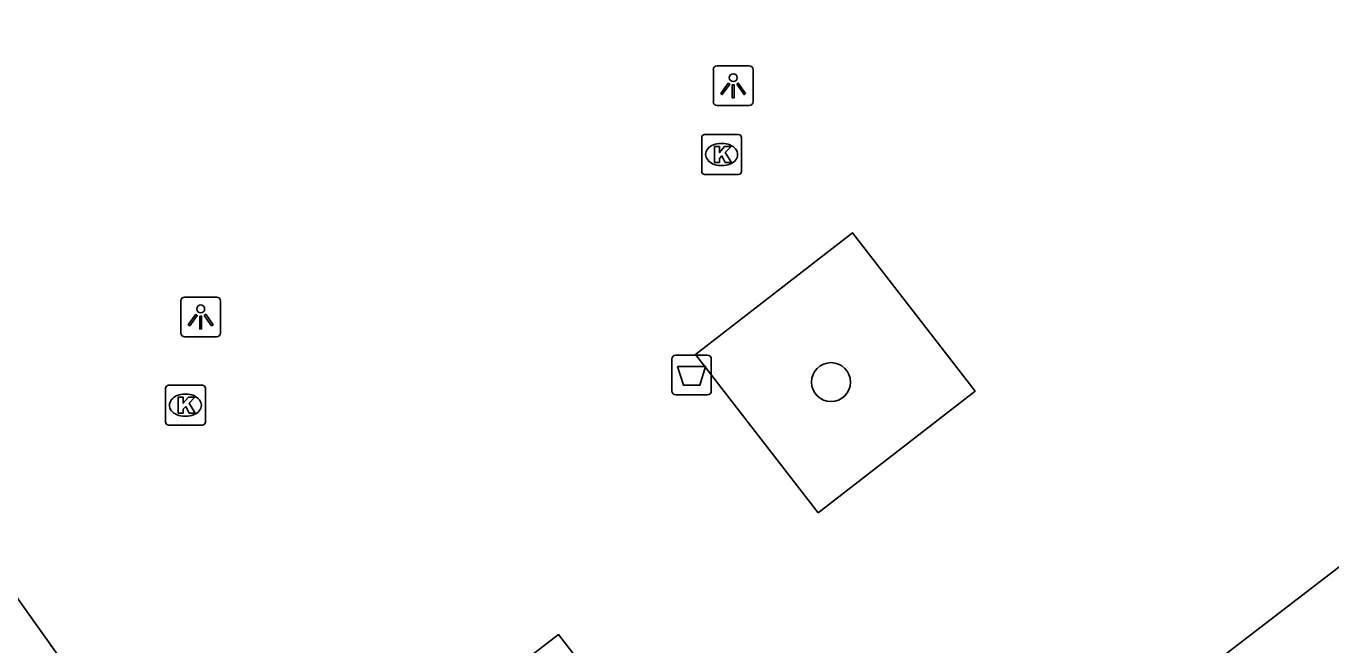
# Model space of a CAD drawing. Extents: x 159353 to 160616, y 385893 to 387321.
# Drawn here: x 160267.33 to 160300.1, y 386802.89 to 386818.44 of the extents above; entities that cross this region are included whole.
import ezdxf

# ---------------------------------------------------------------- set-up
doc = ezdxf.new("R2010")
doc.units = 0
for name, color, linetype in [('IMGEO_Afvalbak', 7, 'Continuous'), ('IMGEO_Boom', 7, 'Continuous'), ('IMGEO_Kolk', 7, 'Continuous'), ('IMGEO_Lichtpunt', 7, 'Continuous'), ('IMGEO_Voetpad_open', 7, 'Continuous')]:
    doc.layers.add(name, color=color, linetype=linetype)

msp = doc.modelspace()

# ---------------------------------------------------------------- linework, layer by layer
at = {"layer": 'IMGEO_Afvalbak'}
for p, q in [((160283.648, 386810.173), (160284.438, 386810.173)), ((160284.438, 386810.173), (160283.648, 386810.173)), ((160283.548, 386809.273), (160283.548, 386810.073)), ((160283.548, 386810.073), (160283.548, 386809.273)), ((160284.538, 386810.073), (160284.538, 386809.273)), ((160284.538, 386809.273), (160284.538, 386810.073)), ((160284.438, 386809.173), (160283.648, 386809.173)), ((160283.648, 386809.173), (160284.438, 386809.173))]:
    msp.add_line(p, q, dxfattribs=at)
msp.add_lwpolyline([(160283.691, 386809.887), (160284.395, 386809.887), (160284.246, 386809.417), (160283.84, 386809.417), (160283.691, 386809.887)], dxfattribs=at)
for centre, start, end in [((160283.648, 386810.073), 90, 180), ((160283.648, 386810.073), 90, 180), ((160284.438, 386810.073), 0, 90), ((160284.438, 386810.073), 360, 90), ((160283.648, 386809.273), 180, 270), ((160283.648, 386809.273), 180, 270), ((160284.438, 386809.273), 270, 0), ((160284.438, 386809.273), 270, 0)]:
    msp.add_arc(centre, 0.1, start, end, dxfattribs=at)
at = {"layer": 'IMGEO_Boom'}
msp.add_circle((160287.543, 386809.494), 0.489, dxfattribs=at)
at = {"layer": 'IMGEO_Kolk'}
for p, q in [((160284.371, 386815.713), (160285.223, 386815.713)), ((160284.296, 386814.787), (160284.296, 386815.639)), ((160284.784, 386815.493), (160284.809, 386815.493)), ((160285.297, 386815.639), (160285.297, 386814.787)), ((160285.223, 386814.713), (160284.371, 386814.713)), ((160284.807, 386814.933), (160284.782, 386814.933)), ((160270.833, 386808.488), (160270.833, 386809.34)), ((160270.908, 386809.414), (160271.76, 386809.414)), ((160271.321, 386809.194), (160271.346, 386809.194)), ((160271.834, 386809.34), (160271.834, 386808.488)), ((160271.344, 386808.634), (160271.319, 386808.634)), ((160271.76, 386808.414), (160270.908, 386808.414))]:
    msp.add_line(p, q, dxfattribs=at)
for points in [[(160284.371, 386815.713), (160285.223, 386815.713)], [(160284.296, 386814.787), (160284.296, 386815.639)], [(160284.617, 386815.413), (160284.74, 386815.413), (160284.74, 386815.262), (160284.87, 386815.413), (160285.034, 386815.413), (160284.888, 386815.262), (160285.041, 386815.013), (160284.889, 386815.013), (160284.804, 386815.177), (160284.74, 386815.11), (160284.74, 386815.013), (160284.617, 386815.013), (160284.617, 386815.413)], [(160285.297, 386815.639), (160285.297, 386814.787)], [(160285.223, 386814.713), (160284.371, 386814.713)], [(160270.833, 386808.488), (160270.833, 386809.34)], [(160270.908, 386809.414), (160271.76, 386809.414)], [(160271.154, 386809.114), (160271.277, 386809.114), (160271.277, 386808.963), (160271.407, 386809.114), (160271.571, 386809.114), (160271.425, 386808.963), (160271.578, 386808.714), (160271.426, 386808.714), (160271.341, 386808.878), (160271.277, 386808.811), (160271.277, 386808.714), (160271.154, 386808.714), (160271.154, 386809.114)], [(160271.834, 386809.34), (160271.834, 386808.488)], [(160271.76, 386808.414), (160270.908, 386808.414)]]:
    msp.add_lwpolyline(points, dxfattribs=at)
for centre, start, end in [((160284.373, 386815.637), 91.552, 178.448), ((160284.373, 386815.637), 91.552, 178.448), ((160285.221, 386815.637), 1.552, 88.448), ((160285.221, 386815.637), 1.552, 88.448), ((160284.373, 386814.789), 181.552, 268.448), ((160284.373, 386814.789), 181.552, 268.448), ((160285.221, 386814.789), 271.552, 358.448), ((160285.221, 386814.789), 271.552, 358.448), ((160270.91, 386809.338), 91.552, 178.448), ((160270.91, 386809.338), 91.552, 178.448), ((160271.758, 386809.338), 1.552, 88.448), ((160271.758, 386809.338), 1.552, 88.448), ((160270.91, 386808.49), 181.552, 268.448), ((160270.91, 386808.49), 181.552, 268.448), ((160271.758, 386808.49), 271.552, 358.448), ((160271.758, 386808.49), 271.552, 358.448)]:
    msp.add_arc(centre, 0.0765, start, end, dxfattribs=at)
for centre, major_axis, ratio, start_param, end_param in [((160284.783, 386815.213), (-0.387, 0.002), 0.722429, 4.712389, 7.853982), ((160284.808, 386815.213), (-0.39, 0.002), 0.717154, 1.570796, 4.712389), ((160271.32, 386808.914), (-0.387, 0.002), 0.722429, 4.712389, 7.853982), ((160271.345, 386808.914), (-0.39, 0.002), 0.717154, 1.570796, 4.712389)]:
    msp.add_ellipse(centre, major_axis=major_axis, ratio=ratio, start_param=start_param, end_param=end_param, dxfattribs=at)
at = {"layer": 'IMGEO_Lichtpunt'}
for p, q in [((160284.589, 386817.345), (160284.589, 386816.538)), ((160284.589, 386817.345), (160284.589, 386816.538)), ((160285.491, 386817.44), (160284.683, 386817.44)), ((160285.491, 386817.44), (160284.683, 386817.44)), ((160285.585, 386816.538), (160285.585, 386817.345)), ((160285.585, 386816.538), (160285.585, 386817.345)), ((160284.683, 386816.444), (160285.491, 386816.444)), ((160284.683, 386816.444), (160285.491, 386816.444)), ((160271.218, 386811.535), (160271.218, 386810.728)), ((160271.218, 386811.535), (160271.218, 386810.728)), ((160272.12, 386811.63), (160271.312, 386811.63)), ((160272.12, 386811.63), (160271.312, 386811.63)), ((160272.214, 386810.728), (160272.214, 386811.535)), ((160272.214, 386810.728), (160272.214, 386811.535)), ((160271.312, 386810.634), (160272.12, 386810.634)), ((160271.312, 386810.634), (160272.12, 386810.634))]:
    msp.add_line(p, q, dxfattribs=at)
for points in [[(160284.963, 386817.009), (160285.002, 386816.981), (160284.814, 386816.719), (160284.776, 386816.746), (160284.963, 386817.009)], [(160285.065, 386816.961), (160285.112, 386816.961), (160285.112, 386816.639), (160285.065, 386816.639), (160285.065, 386816.961)], [(160285.175, 386816.981), (160285.213, 386817.008), (160285.4, 386816.746), (160285.361, 386816.718), (160285.175, 386816.981)], [(160271.592, 386811.199), (160271.631, 386811.171), (160271.443, 386810.909), (160271.405, 386810.936), (160271.592, 386811.199)], [(160271.694, 386811.151), (160271.741, 386811.151), (160271.741, 386810.829), (160271.694, 386810.829), (160271.694, 386811.151)], [(160271.804, 386811.171), (160271.842, 386811.198), (160272.029, 386810.936), (160271.99, 386810.908), (160271.804, 386811.171)]]:
    msp.add_lwpolyline(points, dxfattribs=at)
for centre in [(160285.088, 386817.143), (160271.717, 386811.333)]:
    msp.add_circle(centre, 0.0994, dxfattribs=at)
for centre, start, end in [((160284.683, 386817.345), 90, 180), ((160284.683, 386817.345), 90, 180), ((160285.491, 386817.345), 0, 90), ((160285.491, 386817.345), 0, 90), ((160284.683, 386816.538), 180, 270), ((160284.683, 386816.538), 180, 270), ((160285.491, 386816.538), 270, 0), ((160285.491, 386816.538), 270, 360), ((160271.312, 386811.535), 90, 180), ((160271.312, 386811.535), 90, 180), ((160272.12, 386811.535), 0, 90), ((160272.12, 386811.535), 0, 90), ((160271.312, 386810.728), 180, 270), ((160271.312, 386810.728), 180, 270), ((160272.12, 386810.728), 270, 0), ((160272.12, 386810.728), 270, 360)]:
    msp.add_arc(centre, 0.0946, start, end, dxfattribs=at)
at = {"layer": 'IMGEO_Voetpad_open'}
for points in [[(160322.24, 386825.67), (160324.252, 386823.266), (160278.472, 386788.069)], [(160278.472, 386788.069), (160258.767, 386815.82)], [(160287.218, 386806.212), (160284.138, 386810.186), (160288.084, 386813.244), (160291.164, 386809.27), (160287.218, 386806.212)], [(160279.794, 386796.098), (160276.721, 386800.078), (160280.702, 386803.152), (160283.775, 386799.172), (160279.794, 386796.098)]]:
    msp.add_lwpolyline(points, dxfattribs=at)

doc.saveas('drawing.dxf')
